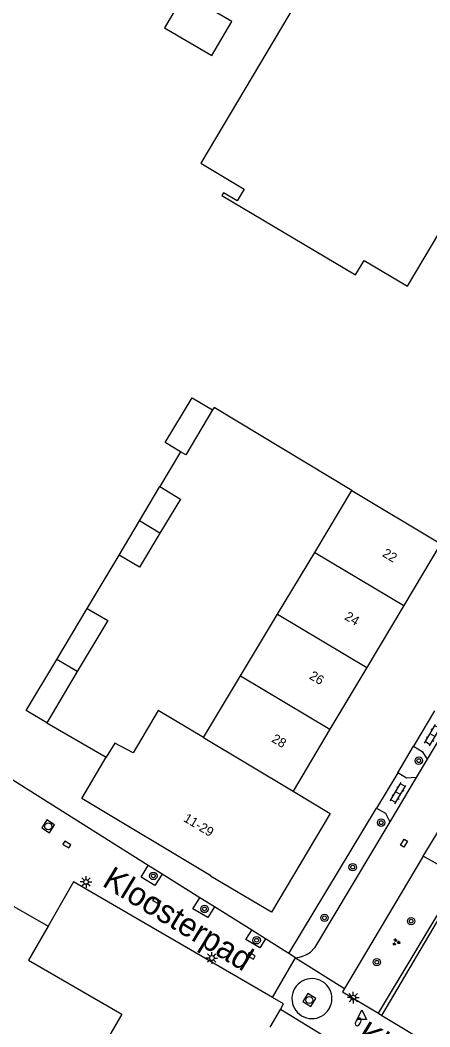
# Model space of a CAD drawing. Extents: x 136000 to 141014, y 402000 to 403500.
# Drawn here: x 138042.5 to 138086.4, y 402368.9 to 402476.6 of the extents above; entities that cross this region are included whole.
import ezdxf

# ---------------------------------------------------------------- set-up
doc = ezdxf.new("R2010")
doc.units = 0
for name, color, linetype in [('gg-afsc-erfafscheiding', 7, 'Continuous'), ('gg-afsc-hekwerk', 7, 'Continuous'), ('gg-afsc-muur', 7, 'Continuous'), ('gg-anno-huisnummerreeks BGT', 7, 'Continuous'), ('gg-anno-openbare ruimte label', 7, 'Continuous'), ('gg-bbg-bijgebouw', 7, 'Continuous'), ('gg-bbg-hoofdgebouw', 7, 'Continuous'), ('gg-bbg-tussenscheiding', 7, 'Continuous'), ('gg-knt-verharding', 7, 'Continuous'), ('gt-grn-groengrens', 7, 'Continuous'), ('gt-grn-weggrens', 7, 'Continuous'), ('gt-symb-boom', 7, 'Continuous'), ('gt-symb-brandkraan', 7, 'Continuous'), ('gt-symb-groenvak', 7, 'Continuous'), ('gt-symb-klinker verharding', 7, 'Continuous'), ('gt-symb-kolk', 7, 'Continuous'), ('gt-symb-kolk center center', 7, 'Continuous'), ('gt-symb-lichtmast', 7, 'Continuous'), ('gt-symb-rioolschacht', 7, 'Continuous'), ('gt-symb-waterafsluiter', 7, 'Continuous')]:
    doc.layers.add(name, color=color, linetype=linetype)

# ---------------------------------------------------------------- blocks, each defined once
blk = doc.blocks.new('gt0-BR')
at = {"layer": 'gt-symb-brandkraan'}
for centre, radius, start, end in [((-0.24, 0), 0.206, 107.5669, 252.4331), ((0.6, -2.66), 3, 106.892, 107.5669), ((0, -0.69), 0.938, 73.108, 106.892), ((-0.6, -2.66), 3, 72.4331, 73.108), ((0.24, 0), 0.206, 287.567, 72.4331), ((0.6, 2.66), 3, 252.4331, 253.108), ((0, 0.69), 0.938, 253.108, 286.8921), ((-0.6, 2.66), 3, 286.8921, 287.567)]:
    blk.add_arc(centre, radius, start, end, dxfattribs=at)
blk = doc.blocks.new('gt0-WAFSL')
at = {"layer": 'gt-symb-waterafsluiter'}
for p, q in [((-0.5, -0.33), (0, 0.67)), ((0, 0.67), (0.5, -0.33)), ((0.5, -0.33), (-0.5, -0.33))]:
    blk.add_line(p, q, dxfattribs=at)
blk = doc.blocks.new('gt0-LMAST')
at = {"layer": 'gt-symb-lichtmast'}
for p, q in [((-0.18, 0.17), (-0.45, 0.44)), ((0, 0.25), (0, 0.62)), ((0.17, 0.17), (0.44, 0.44)), ((-0.25, 0), (-0.63, 0)), ((-0.18, -0.18), (-0.45, -0.45)), ((0, -0.25), (0, -0.63)), ((0.44, -0.45), (0.17, -0.18)), ((0.25, 0), (0.62, 0))]:
    blk.add_line(p, q, dxfattribs=at)
blk.add_circle((0, 0), 0.25, dxfattribs=at)
blk = doc.blocks.new('gt0-BOOM')
at = {"layer": 'gt-symb-boom'}
for radius in [0.4, 0.2]:
    blk.add_circle((0, 0), radius, dxfattribs=at)
blk = doc.blocks.new('gt0-GRVAK')
at = {"layer": 'gt-symb-groenvak'}
for p, q in [((-0.11, 0.19), (-0.23, 0.24)), ((-0.18, 0.15), (0.09, 0.15)), ((-0.09, 0.21), (-0.16, 0.32)), ((-0.05, 0.21), (-0.05, 0.39)), ((0, 0.21), (0.06, 0.32)), ((0.02, 0.19), (0.13, 0.24)), ((0.26, -0.05), (0.2, 0.06)), ((0.31, -0.05), (0.31, 0.13)), ((0.35, -0.05), (0.41, 0.06)), ((-0.24, -0.23), (-0.36, -0.18)), ((-0.32, -0.26), (-0.05, -0.26)), ((-0.23, -0.21), (-0.29, -0.1)), ((-0.18, -0.2), (-0.18, -0.02)), ((-0.14, -0.21), (-0.07, -0.1)), ((-0.12, -0.23), (0, -0.18)), ((0.24, -0.07), (0.12, -0.02)), ((0.17, -0.11), (0.44, -0.11)), ((0.37, -0.07), (0.49, -0.02))]:
    blk.add_line(p, q, dxfattribs=at)
blk = doc.blocks.new('gt0-KOLK')
at = {"layer": 'gt-symb-kolk'}
blk.add_lwpolyline([(0, 0), (0.38, 0), (0.38, 0.4), (-0.37, 0.4), (-0.37, 0), (0, 0)], dxfattribs=at)
blk = doc.blocks.new('gt0-RS')
at = {"layer": 'gt-symb-rioolschacht'}
blk.add_lwpolyline([(-0.5, -0.5), (0.5, -0.5), (0.5, 0.5), (-0.5, 0.5)], close=True, dxfattribs=at)
blk.add_circle((0, 0), 0.375, dxfattribs=at)
blk = doc.blocks.new('gt0-KOLKCC')
at = {"layer": 'gt-symb-kolk center center'}
blk.add_lwpolyline([(-0.37, 0.2), (0.38, 0.2), (0.38, -0.2), (-0.37, -0.2)], close=True, dxfattribs=at)
blk = doc.blocks.new('gt0-KL1')
at = {"layer": 'gt-symb-klinker verharding'}
for p, q in [((-1.15, 0.3), (1.15, 0.3)), ((-1, -0.3), (-1, 0.3)), ((-0.5, 0.3), (-0.5, 0.45)), ((0, -0.3), (0, 0.3)), ((0.5, 0.3), (0.5, 0.45)), ((1, -0.3), (1, 0.3)), ((-1.15, -0.3), (1.15, -0.3)), ((-0.5, -0.45), (-0.5, -0.3)), ((0.5, -0.45), (0.5, -0.3))]:
    blk.add_line(p, q, dxfattribs=at)

msp = doc.modelspace()

# ---------------------------------------------------------------- linework, layer by layer
at = {"layer": 'gg-afsc-erfafscheiding'}
for p, q in [((138059.71, 402430.41), (138057.48, 402426.69)), ((138049.72, 402413.67), (138053.15, 402419.37)), ((138080.88, 402370.36), (138089.62, 402384.92))]:
    msp.add_line(p, q, dxfattribs=at)
msp.add_lwpolyline([(138078.05, 402426.29), (138063.3, 402435.16), (138063.14, 402434.89)], dxfattribs=at)
at = {"layer": 'gg-afsc-hekwerk'}
msp.add_line((138041.89, 402381.79), (138045.53, 402379.67), dxfattribs=at)
at = {"layer": 'gg-afsc-muur'}
msp.add_line((138045.39, 402401.43), (138051.77, 402397.74), dxfattribs=at)
at = {"layer": 'gg-bbg-bijgebouw'}
for p, q in [((138055.31, 402423.03), (138057.48, 402426.69)), ((138053.15, 402419.37), (138055.31, 402423.03)), ((138046.46, 402408.21), (138049.72, 402413.67)), ((138048.65, 402406.9), (138045.39, 402401.43))]:
    msp.add_line(p, q, dxfattribs=at)
for points in [[(138060.12, 402479.39), (138058, 402475.75), (138063.07, 402472.8), (138065.19, 402476.44), (138060.12, 402479.39)], [(138059.71, 402430.41), (138058.08, 402431.39), (138060.95, 402436.2), (138063.14, 402434.89)], [(138063.14, 402434.89), (138060.27, 402430.08), (138059.71, 402430.41)], [(138057.48, 402426.69), (138059.7, 402425.36), (138057.51, 402421.72)], [(138057.51, 402421.72), (138055.33, 402418.07), (138053.15, 402419.37)], [(138049.72, 402413.67), (138051.92, 402412.36), (138048.65, 402406.9)], [(138045.39, 402401.43), (138043.2, 402402.74), (138046.46, 402408.21)]]:
    msp.add_lwpolyline(points, dxfattribs=at)
at = {"layer": 'gg-bbg-hoofdgebouw'}
for p, q in [((138074.07, 402419.65), (138078.05, 402426.29)), ((138070.1, 402413.05), (138074.07, 402419.65)), ((138087.5, 402420.49), (138083.6, 402413.96)), ((138083.6, 402413.96), (138079.65, 402407.35)), ((138066.13, 402406.45), (138070.1, 402413.05)), ((138079.65, 402407.35), (138075.7, 402400.74)), ((138062.17, 402399.85), (138066.13, 402406.45)), ((138075.7, 402400.74), (138071.76, 402394.13)), ((138048.27, 402384.4), (138045.53, 402379.67)), ((138069.55, 402372.06), (138048.27, 402384.4)), ((138069.3, 402368.89), (138070.39, 402370.76))]:
    msp.add_line(p, q, dxfattribs=at)
for points in [[(138082.4, 402495.8), (138061.87, 402461.27), (138066.52, 402458.52), (138065.76, 402457.24), (138064.29, 402458.1), (138064.13, 402457.83), (138078.43, 402449.34), (138079.35, 402450.89), (138084, 402448.12), (138105.42, 402484.18)], [(138078.05, 402426.29), (138087.55, 402420.58), (138087.5, 402420.49)], [(138062.17, 402399.85), (138057.31, 402402.76), (138054.65, 402398.21), (138052.67, 402399.26), (138051.77, 402397.74)], [(138071.76, 402394.13), (138075.72, 402391.73), (138069.44, 402381.17), (138062.92, 402385.04), (138062.94, 402385.07), (138049.14, 402393.32), (138051.77, 402397.74)], [(138045.53, 402379.67), (138043.43, 402376.05), (138053.44, 402370.26), (138044.67, 402355.12), (138032.94, 402361.91), (138030.63, 402357.91)], [(138070.39, 402370.76), (138070.74, 402371.37), (138069.55, 402372.06)]]:
    msp.add_lwpolyline(points, dxfattribs=at)
at = {"layer": 'gg-bbg-tussenscheiding'}
for p, q in [((138057.51, 402421.72), (138055.31, 402423.03)), ((138074.07, 402419.65), (138083.6, 402413.96)), ((138070.1, 402413.05), (138079.65, 402407.35)), ((138048.65, 402406.9), (138046.46, 402408.21)), ((138066.13, 402406.45), (138075.7, 402400.74)), ((138062.17, 402399.85), (138071.76, 402394.13))]:
    msp.add_line(p, q, dxfattribs=at)
at = {"layer": 'gg-knt-verharding'}
for p, q in [((138086.89, 402402.69), (138084.65, 402398.92)), ((138088.88, 402402.19), (138086.09, 402397.52)), ((138056.26, 402386.18), (138038.43, 402397.36)), ((138086.09, 402397.52), (138084.92, 402395.56)), ((138082.96, 402396.09), (138080.68, 402392.31)), ((138084.92, 402395.56), (138082.1, 402390.83)), ((138085.67, 402387.15), (138077.26, 402373.02)), ((138089.62, 402384.92), (138085.67, 402387.15)), ((138057.74, 402385.25), (138056.26, 402386.18)), ((138061.77, 402382.72), (138057.74, 402385.25)), ((138081.26, 402370.12), (138089.88, 402384.77)), ((138063.35, 402381.73), (138061.77, 402382.72)), ((138067.33, 402379.24), (138063.35, 402381.73)), ((138068.8, 402378.32), (138067.33, 402379.24)), ((138071.12, 402376.86), (138068.8, 402378.32)), ((138071.3, 402376.75), (138071.12, 402376.86)), ((138072.01, 402376.3), (138071.3, 402376.75)), ((138077.26, 402373.02), (138077.04, 402372.66)), ((138077.04, 402372.66), (138080.88, 402370.36)), ((138080.88, 402370.36), (138081.26, 402370.12))]:
    msp.add_line(p, q, dxfattribs=at)
for points in [[(138084.65, 402398.92), (138085.58, 402398.36), (138086.09, 402397.52)], [(138084.92, 402395.56), (138083.9, 402395.52), (138082.96, 402396.09)], [(138080.68, 402392.31), (138081.64, 402391.76), (138082.1, 402390.83)], [(138082.1, 402390.83), (138074.05, 402377.35), (138073.62, 402376.9)], [(138057.74, 402385.25), (138056.97, 402384.03), (138055.48, 402384.93), (138056.26, 402386.18)], [(138063.35, 402381.73), (138062.64, 402380.61), (138061.04, 402381.54), (138061.77, 402382.72)], [(138068.8, 402378.32), (138068.18, 402377.34), (138066.7, 402378.24), (138067.33, 402379.24)], [(138081.26, 402370.12), (138109.96, 402352.86), (138110.31, 402353.33)]]:
    msp.add_lwpolyline(points, dxfattribs=at)
for centre, radius, start, end in [((138071.83, 402379.27), 2.97, 273.4984, 307.1293), ((138073.77, 402371.93), 2.14, 58.8177, 238.8268), ((138073.77, 402371.93), 2.14, 238.8087, 58.8359)]:
    msp.add_arc(centre, radius, start, end, dxfattribs=at)
at = {"layer": 'gt-grn-groengrens'}
for p, q in [((138082.96, 402396.09), (138084.65, 402398.92)), ((138071.3, 402376.75), (138080.68, 402392.31))]:
    msp.add_line(p, q, dxfattribs=at)
at = {"layer": 'gt-grn-weggrens'}
for p, q in [((138085.67, 402387.15), (138087.4, 402390.03)), ((138069.55, 402372.06), (138072.01, 402376.3)), ((138072.01, 402376.3), (138077.26, 402373.02)), ((138075.47, 402367.65), (138070.39, 402370.76))]:
    msp.add_line(p, q, dxfattribs=at)

# ---------------------------------------------------------------- block references
at = {"layer": 'gt-symb-boom'}
for p in [(138085.2, 402397.38), (138081.18, 402390.75), (138078.13, 402385.99), (138056.8, 402385.05), (138062.27, 402381.52), (138075.11, 402380.57), (138084.38, 402380.21), (138067.85, 402378.17), (138080.71, 402375.82)]:
    msp.add_blockref('gt0-BOOM', p, dxfattribs=at)
at = {"layer": 'gt-symb-brandkraan', "rotation": -118.69278770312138}
msp.add_blockref('gt0-BR', (138078.72, 402369.43), dxfattribs=at)
at = {"layer": 'gt-symb-groenvak'}
msp.add_blockref('gt0-GRVAK', (138082.77, 402377.96), dxfattribs=at)
at = {"layer": 'gt-symb-klinker verharding'}
for p, rotation in [((138086.67, 402400.1), 59.40956459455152), ((138082.98, 402393.9), 59.40956459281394)]:
    msp.add_blockref('gt0-KL1', p, dxfattribs=dict(at, rotation=rotation))
at = {"layer": 'gt-symb-kolk'}
for p, rotation in [((138047.44, 402388.24), -31.209490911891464), ((138067.18, 402376.34), -29.07686353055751)]:
    msp.add_blockref('gt0-KOLK', p, dxfattribs=dict(at, rotation=rotation))
at = {"layer": 'gt-symb-kolk center center'}
for p, rotation in [((138083.61, 402388.54), 58.20108717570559), ((138057.18, 402382.38), -30.14025994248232)]:
    msp.add_blockref('gt0-KOLKCC', p, dxfattribs=dict(at, rotation=rotation))
at = {"layer": 'gt-symb-lichtmast'}
for p in [(138049.6, 402384.4), (138063.06, 402376.27), (138078.19, 402372.03)]:
    msp.add_blockref('gt0-LMAST', p, dxfattribs=at)
at = {"layer": 'gt-symb-rioolschacht'}
for p, rotation in [((138045.55, 402390.35), -32.87978190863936), ((138073.5, 402371.77), -32.418449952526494)]:
    msp.add_blockref('gt0-RS', p, dxfattribs=dict(at, rotation=rotation))
at = {"layer": 'gt-symb-waterafsluiter'}
msp.add_blockref('gt0-WAFSL', (138079.09, 402370.04), dxfattribs=at)

# ---------------------------------------------------------------- texts
at = {"layer": 'gg-anno-huisnummerreeks BGT'}
for s, rotation, p in [('22', 329.2, (138081.22, 402419.29)), ('24', 329.2, (138077.18, 402412.54)), ('26', 329.2, (138073.4, 402406.19)), ('28', 329.2, (138069.37, 402399.45)), ('11-29', 329.1, (138059.94, 402390.95))]:
    msp.add_text(s, height=1, rotation=rotation, dxfattribs=at).set_placement(p)
at = {"layer": 'gg-anno-openbare ruimte label'}
for p in [(138051.21, 402384.05), (138078.41, 402367.5)]:
    msp.add_text('Kloosterpad', height=2.5, rotation=328.7, dxfattribs=at).set_placement(p)

doc.saveas('drawing.dxf')
